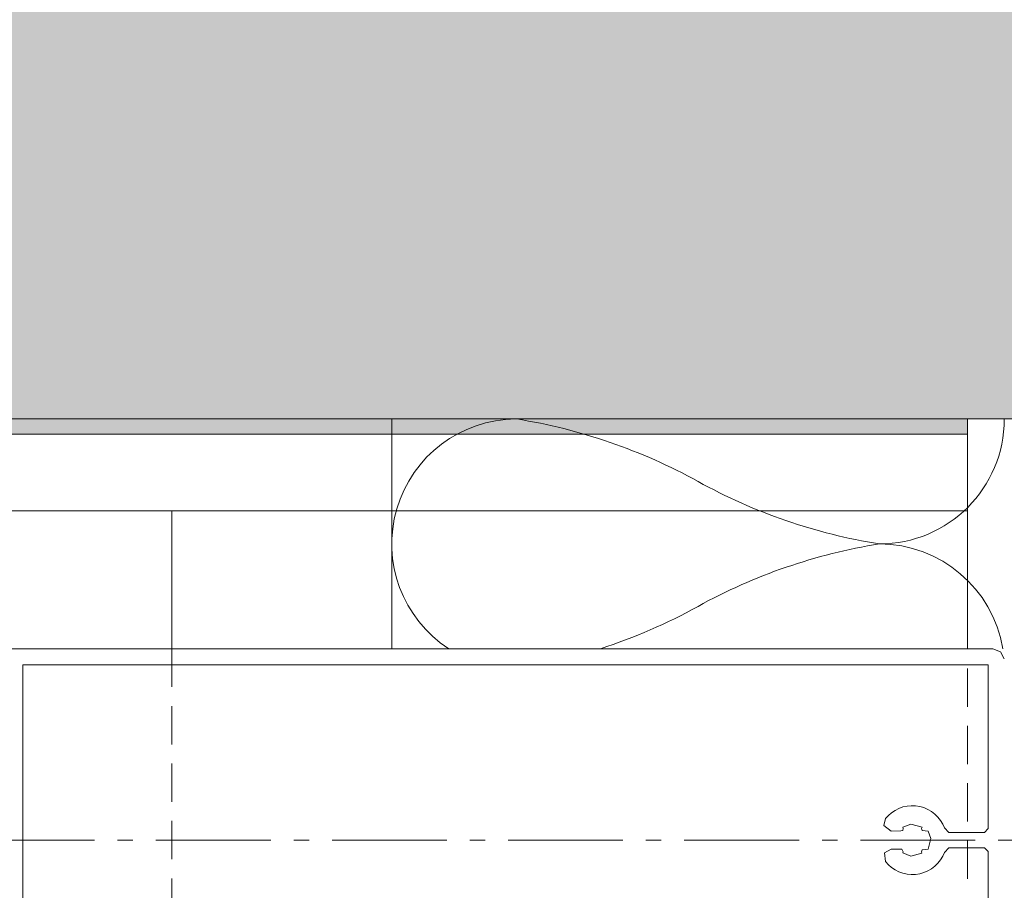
# Model space of a CAD drawing. Header units: millimetres. Extents: x 3652085 to 3778338, y -303702 to -273644.
# Tile 422 of 588: x 3732932 to 3733061, y -285422 to -285309. Entities that reach past the tile are written whole.
import ezdxf

# ---------------------------------------------------------------- set-up
doc = ezdxf.new("R2010")
doc.units = ezdxf.units.MM
doc.linetypes.add('HIDDEN', pattern=[0.375, 0.25, -0.125])
doc.linetypes.add('NEO-A  -  GRIDLINE', pattern=[38, 15, -3, 2, -3, 15])
for name, color, linetype, lineweight in [('004 Brick Wall', 7, 'Continuous', 0), ('GRID   (HAUSART)', 47, 'NEO-A  -  GRIDLINE', 5), ('INSULATION (HAUSEART)', 31, 'Continuous', 15), ('SLAB    _HAUSART_', 8, 'Continuous', 9), ('WALL_GLASS (HAUSART)', 4, 'Continuous', 0), ('WINDOW    (HAUSART)', 150, 'Continuous', 5)]:
    doc.layers.add(name, color=color, linetype=linetype, lineweight=lineweight)

msp = doc.modelspace()

# ---------------------------------------------------------------- hatches: boundary and pattern name
at = {"layer": 'SLAB    _HAUSART_', "linetype": 'Continuous', "lineweight": 0}
h = msp.add_hatch(dxfattribs=at)
h.set_pattern_fill('AR-CONC', scale=0.2, style=0)
h.set_pattern_definition([(50, (3136891.632, -212106.851), (36.4369338, -3.1878171), [3.81, -41.91]), (355, (3136891.63, -212106.85), (-7.0486843, 38.211369), [3.048, -33.5281168]), (100.451445, (3136894.668, -212107.117), (29.3882494, 35.0235504), [3.2380018, -35.618049]), (46.1842, (3136891.63, -212096.69), (54.2158082, -8.4084656), [5.715, -62.865]), (96.635558, (3136896.15, -212097.39), (47.480827, 49.485225), [4.8570046, -53.4271216]), (351.184151, (3136891.63, -212096.69), (47.480827, 49.485225), [4.5719934, -50.2919464]), (21, (3136896.712, -212099.231), (30.3228783, -20.4530396), [3.81, -41.91]), (326, (3136896.71, -212099.23), (12.3604057, 36.8375932), [3.048, -33.528]), (71.451445, (3136899.24, -212100.936), (42.6832839, 16.3845538), [3.2380018, -35.6179875]), (37.5, (3136891.632, -212106.851), (0.61772065, 16.91100777), [0, -33.1216, 0, -34.036, 0, -33.655]), (7.5, (3136891.632, -212106.851), (13.3639325, 20.03611496), [0, -19.4056, 0, -32.3596, 0, -12.827]), (327.5, (3136880.303, -212106.851), (27.11811903, -1.1457488), [0, -12.7, 0, -39.624, 0, -52.578]), (317.5, (3136875.223, -212106.851), (29.6258363, 5.0852982), [0, -16.51, 0, -26.3144, 0, -37.338])])
h.paths.add_polyline_path([(3732176.55, -285140.7), (3732176.55, -285360.7), (3733410.44, -285360.7), (3733410.44, -285140.7)])
at = {"layer": 'WALL_GLASS (HAUSART)', "linetype": 'ByBlock', "lineweight": 30}
h = msp.add_hatch(color=256, dxfattribs=at)
h.dxf.hatch_style = 1
h.paths.add_polyline_path([(3733055.93, -285362.7), (3733055.93, -285360.7), (3732898.73, -285360.7), (3732898.73, -285362.7)])

# ---------------------------------------------------------------- linework, layer by layer
at = {"layer": '004 Brick Wall', "color": 7, "linetype": 'Continuous', "lineweight": 18, "elevation": -14393.65}
msp.add_lwpolyline([(3732176.55, -285140.7), (3732176.55, -285360.7), (3733410.44, -285360.7), (3733410.44, -285140.7), (3732226.55, -285140.7)], close=True, dxfattribs=at)
at = {"layer": 'GRID   (HAUSART)', "elevation": -14393.65}
msp.add_lwpolyline([(3731776.93, -285415.7), (3733175.67, -285415.7)], dxfattribs=at)
at = {"layer": 'INSULATION (HAUSEART)', "elevation": -14393.65}
msp.add_lwpolyline([(3732980.73, -285390.7), (3732980.73, -285360.7)], dxfattribs=at)
for points in [[(3732996.92, -285360.7, 0.743852), (3732988.17, -285390.7)], [(3733060.73, -285360.7, -0.414204), (3733044.42, -285377.02, -0.086832), (3733020.73, -285368.86, 0.08682), (3732997.05, -285360.7)], [(3733007.98, -285390.7, 0.047928), (3733020.73, -285385.17, -0.086832), (3733044.42, -285377.02, -0.367584), (3733060.52, -285390.7)]]:
    msp.add_lwpolyline(points, format="xyb", dxfattribs=at)
at = {"layer": 'INSULATION (HAUSEART)', "linetype": 'Continuous', "lineweight": 0, "elevation": -14393.65}
msp.add_lwpolyline([(3733055.93, -285361.7), (3733055.93, -285390.7)], dxfattribs=at)
at = {"layer": 'WALL_GLASS (HAUSART)', "linetype": 'ByBlock', "lineweight": 0, "elevation": -14393.65}
for points in [[(3733055.93, -285362.7), (3733055.93, -285360.7), (3732898.73, -285360.7), (3732898.73, -285362.7), (3733055.93, -285362.7)], [(3733055.93, -285372.7), (3733055.93, -285362.7), (3732898.73, -285362.7), (3732898.73, -285372.7), (3733055.93, -285372.7)]]:
    msp.add_lwpolyline(points, close=True, dxfattribs=at)
at = {"layer": 'WALL_GLASS (HAUSART)', "lineweight": 0, "elevation": -14393.65}
msp.add_lwpolyline([(3732952.03, -285390.7), (3732952.03, -285372.7), (3733055.93, -285372.7), (3733055.93, -285390.7)], dxfattribs=at)
at = {"layer": 'WALL_GLASS (HAUSART)', "linetype": 'HIDDEN', "lineweight": 0, "ltscale": 20, "elevation": -14393.65}
msp.add_lwpolyline([(3732952.03, -285390.7), (3732952.03, -285533.27), (3733055.93, -285533.27), (3733055.93, -285390.7)], dxfattribs=at)
at = {"layer": 'WINDOW    (HAUSART)', "color": 0, "lineweight": 0, "elevation": -14393.65}
for points in [[(3732926.53, -285390.7), (3733059.24, -285390.7), (3733060.24, -285391.09), (3733060.73, -285392.04)], [(3733058.63, -285438.6), (3733058.63, -285417.2), (3733058.13, -285416.7), (3733053.49, -285416.7), (3733052.94, -285417.3), (3733052.71, -285417.8), (3733052.42, -285418.28), (3733052.07, -285418.72), (3733051.67, -285419.11), (3733051.23, -285419.44), (3733050.75, -285419.72), (3733050.24, -285419.94), (3733049.7, -285420.09), (3733049.15, -285420.18), (3733048.59, -285420.2), (3733048.04, -285420.15), (3733047.5, -285420.03), (3733046.97, -285419.84), (3733046.47, -285419.59), (3733046.01, -285419.28), (3733045.59, -285418.92), (3733045.21, -285418.51), (3733045.09, -285417.38), (3733045.94, -285416.9), (3733047.34, -285416.9), (3733047.54, -285417.24), (3733047.48, -285417.38), (3733048.54, -285417.79), (3733049.97, -285417.4), (3733049.92, -285417.24), (3733050, -285416.97), (3733050.77, -285416.86), (3733051.12, -285415.5), (3733050.77, -285414.54), (3733050, -285414.43), (3733049.92, -285414.16), (3733049.99, -285414.02), (3733048.54, -285413.61), (3733047.5, -285414), (3733047.54, -285414.16), (3733047.46, -285414.43), (3733047.2, -285414.5), (3733045.94, -285414.51), (3733044.98, -285413.79), (3733045.21, -285412.89), (3733045.59, -285412.48), (3733046.01, -285412.12), (3733046.47, -285411.81), (3733046.97, -285411.56), (3733047.5, -285411.37), (3733048.04, -285411.25), (3733048.59, -285411.2), (3733049.15, -285411.22), (3733049.7, -285411.31), (3733050.24, -285411.46), (3733050.75, -285411.68), (3733051.23, -285411.96), (3733051.67, -285412.3), (3733052.07, -285412.69), (3733052.42, -285413.12), (3733052.71, -285413.6), (3733052.94, -285414.11), (3733053.49, -285414.7), (3733058.13, -285414.7), (3733058.63, -285414.2), (3733058.63, -285392.8), (3732932.53, -285392.8), (3732932.53, -285438.6)]]:
    msp.add_lwpolyline(points, dxfattribs=at)

doc.saveas('drawing.dxf')
